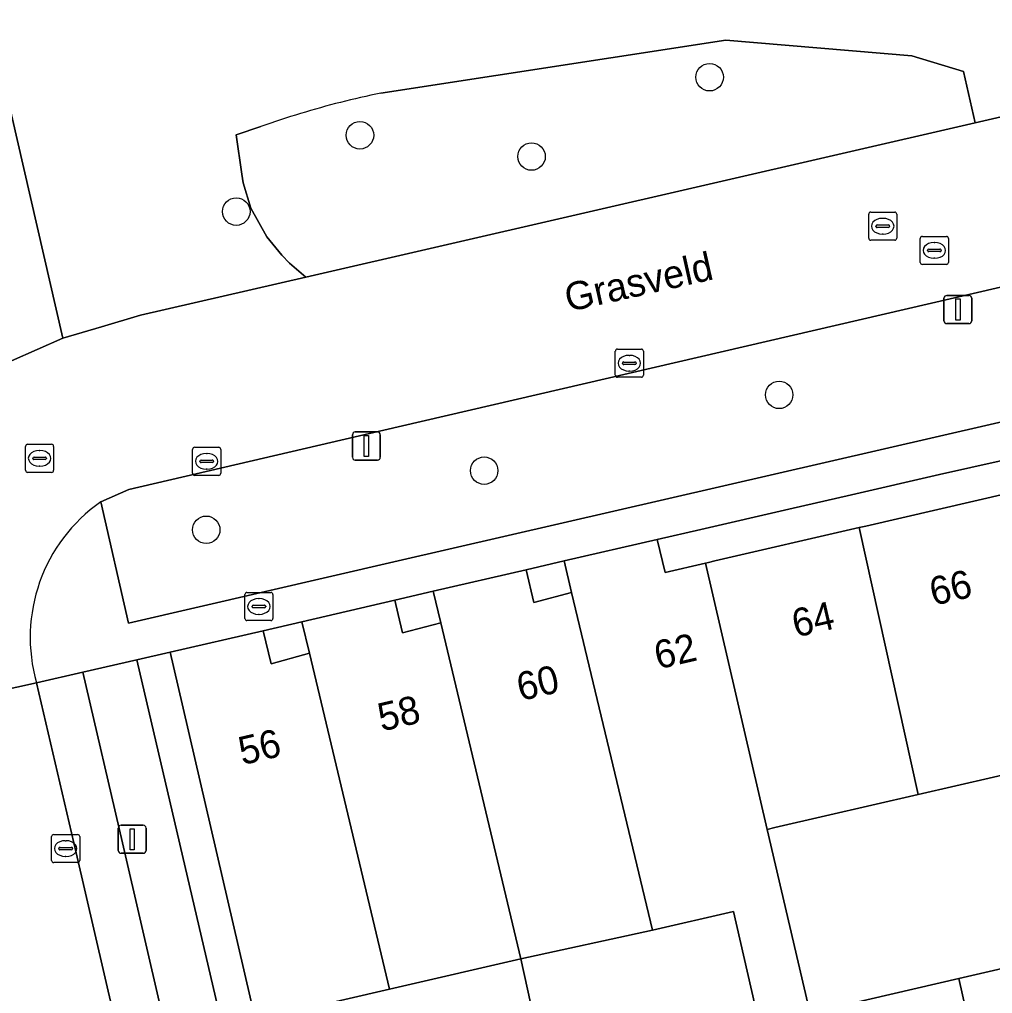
# Model space of a CAD drawing. Extents: x 156412 to 157779, y 382335 to 383768.
# Drawn here: x 156986.52 to 157021.15, y 383067.34 to 383102.02 of the extents above; entities that cross this region are included whole.
import ezdxf

# ---------------------------------------------------------------- set-up
doc = ezdxf.new("R2010")
doc.units = 0
for name, color, linetype in [('IMGEO_Boom', 7, 'Continuous'), ('IMGEO_Brandkraan', 7, 'Continuous'), ('IMGEO_Erf', 7, 'Continuous'), ('IMGEO_Groenvoorziening', 7, 'Continuous'), ('IMGEO_Kolk', 7, 'Continuous'), ('IMGEO_Lichtmast', 7, 'Continuous'), ('IMGEO_Openbare_ruimte_label', 7, 'Continuous'), ('IMGEO_Pand', 7, 'Continuous'), ('IMGEO_Pand_nummerreeks', 7, 'Continuous'), ('IMGEO_Parkeervlak_open', 7, 'Continuous'), ('IMGEO_Rijbaan_lokaal_gesloten', 7, 'Continuous'), ('IMGEO_Rioolput', 7, 'Continuous'), ('IMGEO_Voetpad_open', 7, 'Continuous')]:
    doc.layers.add(name, color=color, linetype=linetype)

msp = doc.modelspace()

# ---------------------------------------------------------------- linework, layer by layer
at = {"layer": 'IMGEO_Boom'}
for centre in [(157011.082, 383099.968), (156998.635, 383097.901), (157004.743, 383097.143), (156994.233, 383095.183), (157013.558, 383088.657), (157003.055, 383085.959), (156993.164, 383083.854)]:
    msp.add_circle(centre, 0.489, dxfattribs=at)
at = {"layer": 'IMGEO_Brandkraan'}
for p, q in [((156994.537, 383080.696), (156994.537, 383081.548)), ((156994.612, 383081.622), (156995.464, 383081.622)), ((156995.538, 383081.548), (156995.538, 383080.696)), ((156994.796, 383081.116), (156994.796, 383081.128)), ((156995.234, 383081.079), (156994.836, 383081.079)), ((156994.839, 383081.165), (156995.237, 383081.165)), ((156995.025, 383081.402), (156995.05, 383081.402)), ((156995.28, 383081.128), (156995.28, 383081.116)), ((156995.048, 383080.842), (156995.023, 383080.842)), ((156995.464, 383080.622), (156994.612, 383080.622))]:
    msp.add_line(p, q, dxfattribs=at)
for points in [[(156994.537, 383080.696), (156994.537, 383081.548)], [(156994.612, 383081.622), (156995.464, 383081.622)], [(156995.538, 383081.548), (156995.538, 383080.696)], [(156995.464, 383080.622), (156994.612, 383080.622)]]:
    msp.add_lwpolyline(points, dxfattribs=at)
for centre, radius, start, end in [((156994.614, 383081.546), 0.0765, 91.552, 178.448), ((156994.614, 383081.546), 0.0765, 91.552, 178.448), ((156995.462, 383081.546), 0.0765, 1.552, 88.448), ((156995.462, 383081.546), 0.0765, 1.552, 88.448), ((156994.836, 383081.125), 0.0403, 85.8775, 175.7526), ((156994.833, 383081.115), 0.0366, 178.938, 274.7102), ((156995.237, 383081.122), 0.043, 264.8664, 352.4533), ((156995.241, 383081.127), 0.0386, 1.7309, 96.639), ((156994.614, 383080.698), 0.0765, 181.552, 268.448), ((156994.614, 383080.698), 0.0765, 181.552, 268.448), ((156995.462, 383080.698), 0.0765, 271.552, 358.448), ((156995.462, 383080.698), 0.0765, 271.552, 358.448)]:
    msp.add_arc(centre, radius, start, end, dxfattribs=at)
for centre, major_axis, ratio, start_param, end_param in [((156995.024, 383081.122), (-0.387, 0.002), 0.722429, 4.712389, 7.853982), ((156995.049, 383081.122), (-0.39, 0.002), 0.717154, 1.570796, 4.712389)]:
    msp.add_ellipse(centre, major_axis=major_axis, ratio=ratio, start_param=start_param, end_param=end_param, dxfattribs=at)
at = {"layer": 'IMGEO_Erf'}
for points in [[(157021.764, 383085.173), (157021.998, 383085.227), (157027.028, 383086.391), (157028.708, 383086.78), (157028.432, 383087.948), (157024.632, 383087.072), (157021.49, 383086.326), (157019.259, 383085.824), (157016.133, 383085.102), (157013.903, 383084.587), (157010.765, 383083.862), (157009.22, 383083.502), (157009.496, 383082.334), (157010.937, 383082.667), (157011.036, 383082.69), (157011.27, 383082.744), (157016.404, 383083.933), (157016.638, 383083.987)], [(157004.552, 383082.428), (157004.828, 383081.26), (157006.167, 383081.618), (157005.902, 383082.744)], [(157001.247, 383081.67), (156999.88, 383081.35), (157000, 383080.84), (157000.155, 383080.182), (157001.513, 383080.542)], [(156996.835, 383079.456), (156996.569, 383080.58), (156995.194, 383080.254), (156995.469, 383079.086)], [(156994.913, 383066.396), (156992.158, 383078.325), (156991.882, 383079.493), (156990.695, 383079.219), (156993.753, 383066.092)]]:
    msp.add_lwpolyline(points, close=True, dxfattribs=at)
for points in [[(157025.87, 383067.188), (157025.42, 383069.136), (157029.483, 383070.075), (157029.259, 383071.043), (157030.127, 383072.828), (157029.768, 383074.379), (157029.194, 383076.895), (157029.083, 383076.869), (157027.67, 383076.543), (157023.866, 383075.664), (157018.507, 383074.426), (157015.207, 383073.664), (157013.406, 383073.248), (157013.135, 383073.185), (157014.739, 383066.27)], [(157012.941, 383065.859), (157011.935, 383070.261), (157009.044, 383069.593), (157004.363, 383068.573), (157005.653, 383062.693)], [(157016.017, 383066.965), (157019.956, 383067.875), (157024.075, 383068.826), (157024.525, 383066.877)]]:
    msp.add_lwpolyline(points, dxfattribs=at)
at = {"layer": 'IMGEO_Groenvoorziening'}
for points in [[(156999.383, 383099.401), (157011.653, 383101.282), (157018.278, 383100.73), (157020.12, 383100.169), (157020.538, 383098.341), (157057.442, 383106.88), (157056.555, 383110.27), (157056.326, 383111.305), (157056.474, 383111.344), (157057.809, 383111.696), (157058.478, 383109.097), (157079.17, 383116.435), (157091.63, 383119.353), (157102.874, 383119.498)], [(156989.23, 383114.64), (156982.53, 383114.701), (156988.056, 383090.676), (156989.432, 383091.085), (156990.825, 383091.499), (156996.709, 383092.854), (156996.128, 383093.342), (156995.858, 383093.633), (156995.319, 383094.282), (156994.746, 383095.302), (156994.479, 383096.209), (156994.429, 383096.517), (156994.224, 383097.917), (156995.11, 383098.214)], [(157020.538, 383098.341), (157020.12, 383100.169), (157018.278, 383100.73), (157011.653, 383101.282), (156999.383, 383099.401)], [(156995.11, 383098.214), (156994.224, 383097.917), (156994.429, 383096.517), (156994.479, 383096.209), (156994.746, 383095.302), (156995.319, 383094.282), (156995.858, 383093.633), (156996.128, 383093.342), (156996.709, 383092.854), (157020.538, 383098.341)]]:
    msp.add_lwpolyline(points, dxfattribs=at)
for centre, radius, start, end in [((157005.556, 383068.903), 31.116, 101.4434, 106.8921), ((157005.556, 383068.903), 31.116, 101.4434, 106.8921), ((157005.479, 383069.111), 30.895, 106.8671, 109.6108), ((157005.479, 383069.111), 30.895, 106.8671, 109.6108)]:
    msp.add_arc(centre, radius, start, end, dxfattribs=at)
at = {"layer": 'IMGEO_Kolk'}
for p, q in [((157007.725, 383089.359), (157007.725, 383090.211)), ((157007.8, 383090.285), (157008.652, 383090.285)), ((157008.726, 383090.211), (157008.726, 383089.359)), ((157007.984, 383089.779), (157007.984, 383089.791)), ((157008.027, 383089.828), (157008.425, 383089.828)), ((157008.213, 383090.065), (157008.238, 383090.065)), ((157008.468, 383089.791), (157008.468, 383089.779)), ((157008.422, 383089.742), (157008.024, 383089.742)), ((157008.236, 383089.505), (157008.211, 383089.505)), ((157008.652, 383089.285), (157007.8, 383089.285)), ((156992.68, 383085.866), (156992.68, 383086.718)), ((156992.755, 383086.792), (156993.607, 383086.792)), ((156993.681, 383086.718), (156993.681, 383085.866)), ((156992.939, 383086.286), (156992.939, 383086.298)), ((156992.982, 383086.335), (156993.38, 383086.335)), ((156993.168, 383086.572), (156993.193, 383086.572)), ((156993.423, 383086.298), (156993.423, 383086.286)), ((156993.377, 383086.249), (156992.979, 383086.249)), ((156993.191, 383086.012), (156993.166, 383086.012)), ((156993.607, 383085.792), (156992.755, 383085.792)), ((156987.659, 383072.077), (156987.659, 383072.929)), ((156987.734, 383073.003), (156988.586, 383073.003)), ((156988.147, 383072.783), (156988.172, 383072.783)), ((156988.66, 383072.929), (156988.66, 383072.077)), ((156987.918, 383072.497), (156987.918, 383072.509)), ((156988.356, 383072.46), (156987.958, 383072.46)), ((156987.961, 383072.546), (156988.359, 383072.546)), ((156988.402, 383072.509), (156988.402, 383072.497)), ((156988.17, 383072.223), (156988.145, 383072.223)), ((156988.586, 383072.003), (156987.734, 383072.003))]:
    msp.add_line(p, q, dxfattribs=at)
for points in [[(157007.725, 383089.359), (157007.725, 383090.211)], [(157007.8, 383090.285), (157008.652, 383090.285)], [(157008.726, 383090.211), (157008.726, 383089.359)], [(157008.652, 383089.285), (157007.8, 383089.285)], [(156992.68, 383085.866), (156992.68, 383086.718)], [(156992.755, 383086.792), (156993.607, 383086.792)], [(156993.681, 383086.718), (156993.681, 383085.866)], [(156993.607, 383085.792), (156992.755, 383085.792)], [(156987.659, 383072.077), (156987.659, 383072.929)], [(156987.734, 383073.003), (156988.586, 383073.003)], [(156988.66, 383072.929), (156988.66, 383072.077)], [(156988.586, 383072.003), (156987.734, 383072.003)]]:
    msp.add_lwpolyline(points, dxfattribs=at)
for centre, radius, start, end in [((157007.802, 383090.209), 0.0765, 91.552, 178.448), ((157007.802, 383090.209), 0.0765, 91.552, 178.448), ((157008.65, 383090.209), 0.0765, 1.552, 88.448), ((157008.65, 383090.209), 0.0765, 1.552, 88.448), ((157008.024, 383089.788), 0.0403, 85.8775, 175.7526), ((157008.021, 383089.778), 0.0366, 178.938, 274.7102), ((157008.425, 383089.785), 0.043, 264.8664, 352.4533), ((157008.429, 383089.79), 0.0386, 1.7309, 96.639), ((157007.802, 383089.361), 0.0765, 181.552, 268.448), ((157007.802, 383089.361), 0.0765, 181.552, 268.448), ((157008.65, 383089.361), 0.0765, 271.552, 358.448), ((157008.65, 383089.361), 0.0765, 271.552, 358.448), ((156992.757, 383086.716), 0.0765, 91.552, 178.448), ((156992.757, 383086.716), 0.0765, 91.552, 178.448), ((156993.605, 383086.716), 0.0765, 1.552, 88.448), ((156993.605, 383086.716), 0.0765, 1.552, 88.448), ((156992.979, 383086.295), 0.0403, 85.8775, 175.7526), ((156992.976, 383086.285), 0.0366, 178.938, 274.7102), ((156993.38, 383086.292), 0.043, 264.8664, 352.4533), ((156993.384, 383086.297), 0.0386, 1.7309, 96.639), ((156992.757, 383085.868), 0.0765, 181.552, 268.448), ((156992.757, 383085.868), 0.0765, 181.552, 268.448), ((156993.605, 383085.868), 0.0765, 271.552, 358.448), ((156993.605, 383085.868), 0.0765, 271.552, 358.448), ((156987.736, 383072.927), 0.0765, 91.552, 178.448), ((156987.736, 383072.927), 0.0765, 91.552, 178.448), ((156988.584, 383072.927), 0.0765, 1.552, 88.448), ((156988.584, 383072.927), 0.0765, 1.552, 88.448), ((156987.958, 383072.506), 0.0403, 85.8775, 175.7526), ((156987.955, 383072.496), 0.0366, 178.938, 274.7102), ((156988.359, 383072.503), 0.043, 264.8664, 352.4533), ((156988.363, 383072.508), 0.0386, 1.7309, 96.639), ((156987.736, 383072.079), 0.0765, 181.552, 268.448), ((156987.736, 383072.079), 0.0765, 181.552, 268.448), ((156988.584, 383072.079), 0.0765, 271.552, 358.448), ((156988.584, 383072.079), 0.0765, 271.552, 358.448)]:
    msp.add_arc(centre, radius, start, end, dxfattribs=at)
for centre, major_axis, ratio, start_param, end_param in [((157008.212, 383089.785), (-0.387, 0.002), 0.722429, 4.712389, 7.853982), ((157008.237, 383089.785), (-0.39, 0.002), 0.717154, 1.570796, 4.712389), ((156993.167, 383086.292), (-0.387, 0.002), 0.722429, 4.712389, 7.853982), ((156993.192, 383086.292), (-0.39, 0.002), 0.717154, 1.570796, 4.712389), ((156988.146, 383072.503), (-0.387, 0.002), 0.722429, 4.712389, 7.853982), ((156988.171, 383072.503), (-0.39, 0.002), 0.717154, 1.570796, 4.712389)]:
    msp.add_ellipse(centre, major_axis=major_axis, ratio=ratio, start_param=start_param, end_param=end_param, dxfattribs=at)
at = {"layer": 'IMGEO_Lichtmast'}
for p, q in [((157019.524, 383092.197), (157020.314, 383092.197)), ((157020.314, 383092.197), (157019.524, 383092.197)), ((157019.424, 383091.297), (157019.424, 383092.097)), ((157019.424, 383092.097), (157019.424, 383091.297)), ((157020.414, 383092.097), (157020.414, 383091.297)), ((157020.414, 383091.297), (157020.414, 383092.097)), ((157020.314, 383091.197), (157019.524, 383091.197)), ((157019.524, 383091.197), (157020.314, 383091.197)), ((156998.468, 383087.336), (156999.258, 383087.336)), ((156999.258, 383087.336), (156998.468, 383087.336)), ((156998.368, 383086.436), (156998.368, 383087.236)), ((156998.368, 383087.236), (156998.368, 383086.436)), ((156999.358, 383087.236), (156999.358, 383086.436)), ((156999.358, 383086.436), (156999.358, 383087.236)), ((156999.258, 383086.336), (156998.468, 383086.336)), ((156998.468, 383086.336), (156999.258, 383086.336)), ((156990.032, 383072.434), (156990.032, 383073.234)), ((156990.032, 383073.234), (156990.032, 383072.434)), ((156990.132, 383073.334), (156990.922, 383073.334)), ((156990.922, 383073.334), (156990.132, 383073.334)), ((156991.022, 383073.234), (156991.022, 383072.434)), ((156991.022, 383072.434), (156991.022, 383073.234)), ((156990.922, 383072.334), (156990.132, 383072.334)), ((156990.132, 383072.334), (156990.922, 383072.334))]:
    msp.add_line(p, q, dxfattribs=at)
for points in [[(157019.844, 383092.072), (157019.994, 383092.072), (157019.994, 383091.322), (157019.844, 383091.322), (157019.844, 383092.072)], [(156998.788, 383087.211), (156998.938, 383087.211), (156998.938, 383086.461), (156998.788, 383086.461), (156998.788, 383087.211)], [(156990.452, 383073.209), (156990.602, 383073.209), (156990.602, 383072.459), (156990.452, 383072.459), (156990.452, 383073.209)]]:
    msp.add_lwpolyline(points, dxfattribs=at)
for centre, start, end in [((157019.524, 383092.097), 90, 180), ((157019.524, 383092.097), 90, 180), ((157020.314, 383092.097), 0, 90), ((157020.314, 383092.097), 360, 90), ((157019.524, 383091.297), 180, 270), ((157019.524, 383091.297), 180, 270), ((157020.314, 383091.297), 270, 0), ((157020.314, 383091.297), 270, 0), ((156998.468, 383087.236), 90, 180), ((156998.468, 383087.236), 90, 180), ((156999.258, 383087.236), 0, 90), ((156999.258, 383087.236), 360, 90), ((156998.468, 383086.436), 180, 270), ((156998.468, 383086.436), 180, 270), ((156999.258, 383086.436), 270, 0), ((156999.258, 383086.436), 270, 0), ((156990.132, 383073.234), 90, 180), ((156990.132, 383073.234), 90, 180), ((156990.922, 383073.234), 0, 90), ((156990.922, 383073.234), 360, 90), ((156990.132, 383072.434), 180, 270), ((156990.132, 383072.434), 180, 270), ((156990.922, 383072.434), 270, 0), ((156990.922, 383072.434), 270, 0)]:
    msp.add_arc(centre, 0.1, start, end, dxfattribs=at)
at = {"layer": 'IMGEO_Pand'}
for points in [[(157018.507, 383074.426), (157023.866, 383075.664), (157021.764, 383085.173), (157016.638, 383083.987), (157016.404, 383083.933)], [(157016.404, 383083.933), (157011.27, 383082.744), (157011.036, 383082.69), (157010.937, 383082.667), (157013.135, 383073.185), (157013.406, 383073.248), (157015.207, 383073.664), (157018.507, 383074.426)], [(157010.937, 383082.667), (157009.496, 383082.334), (157009.22, 383083.502), (157005.902, 383082.744), (157006.167, 383081.618), (157009.044, 383069.593), (157011.935, 383070.261), (157012.941, 383065.859), (157014.739, 383066.27), (157013.135, 383073.185)], [(157004.363, 383068.573), (157009.044, 383069.593), (157006.167, 383081.618), (157004.828, 383081.26), (157004.552, 383082.428), (157001.247, 383081.67), (157001.513, 383080.542)], [(157004.363, 383068.573), (157001.513, 383080.542), (157000.155, 383080.182), (157000, 383080.84), (156999.88, 383081.35), (156996.569, 383080.58), (156996.835, 383079.456), (156999.687, 383067.491), (157000, 383067.563)], [(156995.469, 383079.086), (156995.194, 383080.254), (156991.882, 383079.493), (156992.158, 383078.325), (156994.913, 383066.396), (156999.687, 383067.491), (156996.835, 383079.456)], [(157019.956, 383067.875), (157020.388, 383065.922), (157024.525, 383066.877), (157024.075, 383068.826)], [(157004.363, 383068.573), (157000, 383067.563), (156999.687, 383067.491), (156994.913, 383066.396), (156993.753, 383066.092), (156993.951, 383065.229), (156995.121, 383065.494), (156995.866, 383062.264), (156995.959, 383061.862), (156996.261, 383060.555), (157000, 383061.406), (157005.653, 383062.693)], [(157019.956, 383067.875), (157016.017, 383066.965), (157016.467, 383065.016), (157020.388, 383065.922)]]:
    msp.add_lwpolyline(points, close=True, dxfattribs=at)
at = {"layer": 'IMGEO_Parkeervlak_open'}
for points in [[(157046.025, 383098.044), (157044.51, 383097.845), (157000, 383087.518), (156990.404, 383085.292), (156989.408, 383084.847), (156990.401, 383080.533), (157000, 383082.746), (157042.141, 383092.46), (157047.171, 383093.611)], [(156990.18, 383072.703), (156988.768, 383078.779), (156987.126, 383078.402), (156988.537, 383072.352), (156998.576, 383028.952), (157000, 383029.293), (157000.205, 383029.342), (157000, 383030.229)]]:
    msp.add_lwpolyline(points, close=True, dxfattribs=at)
at = {"layer": 'IMGEO_Rijbaan_lokaal_gesloten'}
for points in [[(157113.676, 383113.665), (157112.31, 383119.46), (157110.356, 383119.021), (157103.506, 383117.395), (157058.93, 383107.216), (157057.442, 383106.88), (157020.538, 383098.341), (156996.709, 383092.854), (156990.825, 383091.499), (156989.432, 383091.085), (156988.056, 383090.676), (156986.228, 383089.867)], [(156989.408, 383084.847), (156990.404, 383085.292), (157000, 383087.518), (157044.51, 383097.845), (157046.025, 383098.044)], [(156980.75, 383084.631), (156982.42, 383077.375), (156987.126, 383078.402)], [(156988.537, 383072.352), (156987.126, 383078.402), (156982.42, 383077.375), (156992.227, 383034.771), (156993.308, 383030.073), (156994.596, 383024.479), (156995.665, 383020.192), (157002.117, 383021.345)], [(157000, 383023.569), (156999.826, 383023.923), (156999.363, 383025.504), (156998.576, 383028.952), (156988.537, 383072.352)]]:
    msp.add_lwpolyline(points, dxfattribs=at)
msp.add_arc((156992.782, 383080.026), 5.885, 124.9862, 196.0185, dxfattribs=at)
at = {"layer": 'IMGEO_Rioolput'}
for p, q in [((157016.743, 383094.238), (157016.743, 383095.09)), ((157016.818, 383095.164), (157017.67, 383095.164)), ((157017.744, 383095.09), (157017.744, 383094.238)), ((157017.002, 383094.658), (157017.002, 383094.67)), ((157017.44, 383094.621), (157017.042, 383094.621)), ((157017.045, 383094.707), (157017.443, 383094.707)), ((157017.231, 383094.944), (157017.256, 383094.944)), ((157017.486, 383094.67), (157017.486, 383094.658)), ((157017.254, 383094.384), (157017.229, 383094.384)), ((157018.656, 383094.302), (157019.508, 383094.302)), ((157017.67, 383094.164), (157016.818, 383094.164)), ((157018.581, 383093.376), (157018.581, 383094.228)), ((157019.069, 383094.082), (157019.094, 383094.082)), ((157019.582, 383094.228), (157019.582, 383093.376)), ((157018.84, 383093.796), (157018.84, 383093.808)), ((157019.278, 383093.759), (157018.88, 383093.759)), ((157018.883, 383093.845), (157019.281, 383093.845)), ((157019.324, 383093.808), (157019.324, 383093.796)), ((157019.508, 383093.302), (157018.656, 383093.302)), ((157019.092, 383093.522), (157019.067, 383093.522)), ((156986.731, 383085.971), (156986.731, 383086.823)), ((156986.806, 383086.897), (156987.658, 383086.897)), ((156987.219, 383086.677), (156987.244, 383086.677)), ((156987.732, 383086.823), (156987.732, 383085.971)), ((156986.99, 383086.391), (156986.99, 383086.403)), ((156987.428, 383086.354), (156987.03, 383086.354)), ((156987.033, 383086.44), (156987.431, 383086.44)), ((156987.474, 383086.403), (156987.474, 383086.391)), ((156987.242, 383086.117), (156987.217, 383086.117)), ((156987.658, 383085.897), (156986.806, 383085.897))]:
    msp.add_line(p, q, dxfattribs=at)
for points in [[(157016.743, 383094.238), (157016.743, 383095.09)], [(157016.818, 383095.164), (157017.67, 383095.164)], [(157017.744, 383095.09), (157017.744, 383094.238)], [(157018.656, 383094.302), (157019.508, 383094.302)], [(157017.67, 383094.164), (157016.818, 383094.164)], [(157018.581, 383093.376), (157018.581, 383094.228)], [(157019.582, 383094.228), (157019.582, 383093.376)], [(157019.508, 383093.302), (157018.656, 383093.302)], [(156986.731, 383085.971), (156986.731, 383086.823)], [(156986.806, 383086.897), (156987.658, 383086.897)], [(156987.732, 383086.823), (156987.732, 383085.971)], [(156987.658, 383085.897), (156986.806, 383085.897)]]:
    msp.add_lwpolyline(points, dxfattribs=at)
for centre, radius, start, end in [((157016.82, 383095.088), 0.0765, 91.552, 178.448), ((157016.82, 383095.088), 0.0765, 91.552, 178.448), ((157017.668, 383095.088), 0.0765, 1.552, 88.448), ((157017.668, 383095.088), 0.0765, 1.552, 88.448), ((157017.042, 383094.667), 0.0403, 85.8775, 175.7526), ((157017.039, 383094.657), 0.0366, 178.938, 274.7102), ((157017.443, 383094.664), 0.043, 264.8664, 352.4533), ((157017.447, 383094.669), 0.0386, 1.7309, 96.639), ((157018.658, 383094.226), 0.0765, 91.552, 178.448), ((157018.658, 383094.226), 0.0765, 91.552, 178.448), ((157019.506, 383094.226), 0.0765, 1.552, 88.448), ((157019.506, 383094.226), 0.0765, 1.552, 88.448), ((157016.82, 383094.24), 0.0765, 181.552, 268.448), ((157016.82, 383094.24), 0.0765, 181.552, 268.448), ((157017.668, 383094.24), 0.0765, 271.552, 358.448), ((157017.668, 383094.24), 0.0765, 271.552, 358.448), ((157018.88, 383093.805), 0.0403, 85.8775, 175.7526), ((157018.877, 383093.795), 0.0366, 178.938, 274.7102), ((157019.281, 383093.802), 0.043, 264.8664, 352.4533), ((157019.285, 383093.807), 0.0386, 1.7309, 96.639), ((157018.658, 383093.378), 0.0765, 181.552, 268.448), ((157018.658, 383093.378), 0.0765, 181.552, 268.448), ((157019.506, 383093.378), 0.0765, 271.552, 358.448), ((157019.506, 383093.378), 0.0765, 271.552, 358.448), ((156986.808, 383086.821), 0.0765, 91.552, 178.448), ((156986.808, 383086.821), 0.0765, 91.552, 178.448), ((156987.656, 383086.821), 0.0765, 1.552, 88.448), ((156987.656, 383086.821), 0.0765, 1.552, 88.448), ((156987.03, 383086.4), 0.0403, 85.8775, 175.7526), ((156987.027, 383086.39), 0.0366, 178.938, 274.7102), ((156987.431, 383086.397), 0.043, 264.8664, 352.4533), ((156987.435, 383086.402), 0.0386, 1.7309, 96.639), ((156986.808, 383085.973), 0.0765, 181.552, 268.448), ((156986.808, 383085.973), 0.0765, 181.552, 268.448), ((156987.656, 383085.973), 0.0765, 271.552, 358.448), ((156987.656, 383085.973), 0.0765, 271.552, 358.448)]:
    msp.add_arc(centre, radius, start, end, dxfattribs=at)
for centre, major_axis, ratio, start_param, end_param in [((157017.23, 383094.664), (-0.387, 0.002), 0.722429, 4.712389, 7.853982), ((157017.255, 383094.664), (-0.39, 0.002), 0.717154, 1.570796, 4.712389), ((157019.068, 383093.802), (-0.387, 0.002), 0.722429, 4.712389, 7.853982), ((157019.093, 383093.802), (-0.39, 0.002), 0.717154, 1.570796, 4.712389), ((156987.218, 383086.397), (-0.387, 0.002), 0.722429, 4.712389, 7.853982), ((156987.243, 383086.397), (-0.39, 0.002), 0.717154, 1.570796, 4.712389)]:
    msp.add_ellipse(centre, major_axis=major_axis, ratio=ratio, start_param=start_param, end_param=end_param, dxfattribs=at)
at = {"layer": 'IMGEO_Voetpad_open'}
msp.add_lwpolyline([(156982.53, 383114.701), (156982.17, 383116.267), (156981.694, 383118.337), (156977.819, 383135.185), (156977.364, 383137.162), (156977.146, 383138.108), (156975.12, 383137.633), (156975.823, 383134.496), (156969.31, 383133.124), (156969.785, 383131.113), (156976.349, 383132.537), (156986.228, 383089.867), (156988.056, 383090.676)], close=True, dxfattribs=at)
for points in [[(157019.259, 383085.824), (157021.49, 383086.326), (157024.632, 383087.072), (157028.432, 383087.948), (157031.625, 383088.685), (157031.734, 383088.71), (157033.101, 383089.028), (157036.32, 383089.776), (157036.429, 383089.801), (157037.784, 383090.109), (157040.99, 383090.857), (157041.1, 383090.883), (157042.45, 383091.181), (157045.778, 383091.965), (157047.229, 383092.303), (157051.788, 383093.312), (157051.433, 383094.594), (157047.171, 383093.611), (157042.141, 383092.46), (157000, 383082.746), (156990.401, 383080.533), (156989.408, 383084.847)], [(156987.126, 383078.402), (156988.768, 383078.779), (156990.695, 383079.219), (156991.882, 383079.493), (156995.194, 383080.254), (156996.569, 383080.58), (156999.88, 383081.35), (157001.247, 383081.67), (157004.552, 383082.428), (157005.902, 383082.744), (157009.22, 383083.502), (157010.765, 383083.862), (157013.903, 383084.587), (157016.133, 383085.102), (157019.259, 383085.824)], [(156993.753, 383066.092), (156990.695, 383079.219), (156988.768, 383078.779), (156990.18, 383072.703), (157000, 383030.229)]]:
    msp.add_lwpolyline(points, dxfattribs=at)
msp.add_arc((156992.782, 383080.026), 5.885, 124.9862, 196.0185, dxfattribs=at)

# ---------------------------------------------------------------- texts
at = {"layer": 'IMGEO_Openbare_ruimte_label'}
msp.add_text('Grasveld', height=1, rotation=12.6469, dxfattribs=at).set_placement((157006.051, 383091.609))
at = {"layer": 'IMGEO_Pand_nummerreeks'}
for s, rotation, p in [('66', 13.0034, (157019.043, 383081.144)), ('64', 13.0061, (157014.145, 383080.013)), ('62', 13.0061, (157009.242, 383078.88)), ('60', 13.0034, (157004.347, 383077.751)), ('58', 13.0957, (156999.404, 383076.668)), ('56', 13.2239, (156994.448, 383075.47))]:
    msp.add_text(s, height=1, rotation=rotation, dxfattribs=at).set_placement(p)

doc.saveas('drawing.dxf')
